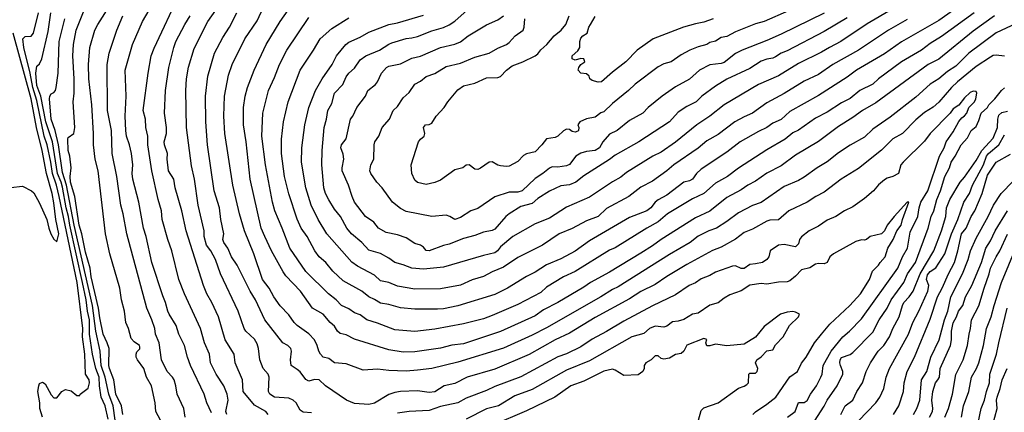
# Model space of a CAD drawing. Header units: metres. Extents: x -46681 to -43747, y -240911 to -237677.
# Tile 1048 of 1056: x -44417 to -44245, y -237873 to -237805. Entities that reach past the tile are written whole.
import ezdxf

# ---------------------------------------------------------------- set-up
doc = ezdxf.new("R2010")
doc.units = ezdxf.units.M
doc.layers.add('CONTOUR_INDEX', color=1, linetype='Continuous')
doc.layers.add('CONTOUR_INTER', color=3, linetype='Continuous')

msp = doc.modelspace()

# ---------------------------------------------------------------- linework, layer by layer
at = {"layer": 'CONTOUR_INDEX'}
for points, elevation in [([(-44380.9, -237873.52), (-44381.06, -237873.02), (-44380.67, -237871.02), (-44380.84, -237870.02), (-44381.46, -237868.52), (-44382.76, -237866.52), (-44383.75, -237864.52), (-44383.92, -237863.02), (-44384.82, -237861.02), (-44385.52, -237858.52), (-44388.28, -237852.52), (-44389.28, -237850.02), (-44390.5, -237845.02), (-44391.2, -237843.02), (-44392.18, -237839.52), (-44392.29, -237838.02), (-44392.92, -237836.02), (-44393.99, -237831.02), (-44394.73, -237826.52), (-44394.7, -237825.02), (-44395.04, -237823.52), (-44395.12, -237822.02), (-44395.5, -237820.52), (-44394.65, -237814.02), (-44394.13, -237811.02), (-44393.6, -237809.63), (-44389.1, -237800.07)], 60), ([(-44246.85, -237804.02), (-44250.6, -237806.68), (-44256.6, -237811.58), (-44258.46, -237812.52), (-44267.6, -237819.21), (-44269.91, -237820.52), (-44271.6, -237821.76), (-44274.1, -237823.32), (-44277.6, -237825.91), (-44281.6, -237828.34), (-44284.1, -237830.19), (-44286.6, -237831.48), (-44288.6, -237832.83), (-44289.93, -237833.52), (-44291.1, -237834.37), (-44293.6, -237835.72), (-44296.6, -237838.06), (-44299.1, -237839.24), (-44305.1, -237843.02), (-44306.6, -237844.15), (-44308.6, -237845.41), (-44314.1, -237848.7), (-44317.44, -237850.52), (-44318.6, -237851.35), (-44323.1, -237854.02), (-44325.6, -237855.28), (-44327.1, -237856.33), (-44333.1, -237859.04), (-44339.6, -237861.2), (-44341.6, -237861.47), (-44343.6, -237861.98), (-44348.1, -237862.6), (-44350.1, -237862.7), (-44352.6, -237862.29), (-44358.6, -237860.38), (-44360.1, -237859.65), (-44361.1, -237859.4), (-44361.56, -237859.02), (-44362.1, -237858.15), (-44362.87, -237857.52), (-44364.1, -237856.05), (-44365.95, -237855.02), (-44368.06, -237852.02), (-44370.6, -237849.34), (-44371.1, -237848.65), (-44373.1, -237845.01), (-44374.3, -237842.52), (-44374.89, -237841.02), (-44376.86, -237832.52), (-44377.52, -237826.02), (-44378, -237823.02), (-44377.98, -237820.02), (-44377.71, -237818.02), (-44377.28, -237816.52), (-44376.16, -237813.52), (-44374.03, -237809.02), (-44371.6, -237804.99), (-44369.1, -237801.44)], 65), ([(-44272.6, -237804.34), (-44276.6, -237806.77), (-44283.1, -237810.14), (-44284.1, -237810.55), (-44285.1, -237811.18), (-44285.6, -237811.42), (-44286.6, -237811.55), (-44287.6, -237811.94), (-44289.6, -237813.23), (-44293.6, -237815.05), (-44295.6, -237816.3), (-44297.97, -237818.02), (-44298.96, -237819.02), (-44300.6, -237819.81), (-44302.1, -237820.8), (-44303.62, -237822.52), (-44308.95, -237826.02), (-44313.1, -237828.31), (-44314.1, -237829.1), (-44318.6, -237831.91), (-44320, -237833.02), (-44321.1, -237833.49), (-44322.6, -237833.67), (-44324.6, -237834.58), (-44326.6, -237835.9), (-44327.6, -237836.75), (-44329.6, -237837.29), (-44331.63, -237838.52), (-44332.2, -237839.02), (-44334.1, -237841.2), (-44334.6, -237841.44), (-44336.1, -237841.76), (-44337.6, -237842.35), (-44339.6, -237842.86), (-44342.1, -237843.86), (-44343.1, -237844.06), (-44345.6, -237845.01), (-44346.1, -237844.97), (-44346.6, -237844.37), (-44347.1, -237844.03), (-44348.1, -237843.75), (-44349.6, -237842.76), (-44351.1, -237842.21), (-44353.1, -237841.81), (-44354.4, -237841.02), (-44355.27, -237840.02), (-44356.67, -237839.02), (-44358.6, -237836.53), (-44359.05, -237835.52), (-44359.66, -237833.52), (-44360.76, -237831.02), (-44360.8, -237830.52), (-44360.46, -237829.02), (-44360.6, -237828.13), (-44361.01, -237827.02), (-44360.91, -237826.52), (-44360.1, -237825.48), (-44359.34, -237822.02), (-44358.91, -237821.52), (-44358.22, -237820.02), (-44356.67, -237818.02), (-44356.27, -237817.02), (-44354.94, -237816.02), (-44354.58, -237815.52), (-44353.91, -237814.02), (-44353.06, -237813.02), (-44352.6, -237812.77), (-44350.6, -237812.36), (-44348.6, -237811.4), (-44347.1, -237811.07), (-44343.6, -237809.53), (-44341.1, -237808.94), (-44340.1, -237808.54), (-44338.77, -237807.52), (-44335.6, -237805.58), (-44333.6, -237804.7), (-44332.6, -237804)], 70), ([(-44400.07, -237877.02), (-44400.78, -237872.02), (-44401.53, -237870.02), (-44402.14, -237867.02), (-44402.83, -237865.02), (-44403.03, -237862.52), (-44403.76, -237859.02), (-44404.38, -237854.52), (-44407.56, -237840.52), (-44408.91, -237833.52), (-44409.6, -237831.33), (-44410.31, -237826.52), (-44410.86, -237824.02), (-44411.56, -237822.02), (-44411.89, -237818.52), (-44411.83, -237818.02), (-44411.6, -237817.63), (-44411.1, -237817.37), (-44410.83, -237817.02), (-44410.71, -237816.52), (-44410.38, -237814.02), (-44410.16, -237808.52), (-44409.21, -237804.52)], 55), ([(-44270.6, -237874.67), (-44267.59, -237871.52), (-44266.91, -237870.52), (-44266.2, -237869.02), (-44265.77, -237867.02), (-44265.19, -237865.52), (-44261.88, -237859.52), (-44261.14, -237857.52), (-44260.1, -237855.55), (-44258.53, -237852.02), (-44258.35, -237851.02), (-44258.73, -237850.02), (-44258.6, -237849.19), (-44258.1, -237848.62), (-44257.1, -237847.95), (-44255.55, -237845.52), (-44254.37, -237842.02), (-44253.28, -237839.52), (-44252.24, -237836.52), (-44251.24, -237835.02), (-44250.72, -237833.52), (-44248.78, -237830.02), (-44248.25, -237828.52), (-44247.93, -237828.02), (-44246.12, -237826.52), (-44245.1, -237824.77)], 65), ([(-44252.65, -237874.02), (-44252.27, -237872.02), (-44251.36, -237869.52), (-44250.87, -237867.02), (-44250, -237865.52), (-44249.61, -237864.52), (-44248.79, -237861.52), (-44248.29, -237858.52), (-44247.46, -237856.52), (-44246.96, -237854.52), (-44245.65, -237850.52), (-44243.1, -237844.34)], 70), ([(-44298.55, -237874.52), (-44298.1, -237872.86), (-44297.6, -237872.39), (-44295.1, -237871.52), (-44291.6, -237868.96), (-44290.6, -237868.61), (-44290.1, -237868.3), (-44289.85, -237868.02), (-44289.77, -237866.52), (-44289.6, -237866.36), (-44288.6, -237866.33), (-44288.3, -237866.02), (-44288.18, -237865.52), (-44288.62, -237864.52), (-44288.39, -237864.02), (-44287.6, -237863.48), (-44286.6, -237862.46), (-44285.6, -237862.29), (-44285.1, -237861.37), (-44283.79, -237860.02), (-44282.66, -237858.02), (-44281.12, -237856.52), (-44280.94, -237856.02), (-44281.6, -237855.67), (-44282.1, -237855.59), (-44283.1, -237855.69), (-44284.26, -237856.02), (-44287.1, -237858.2), (-44288.6, -237860.07), (-44290.6, -237861.25), (-44293.6, -237861.54), (-44295.6, -237861.26), (-44296.6, -237861.56), (-44297.1, -237861.54), (-44297.26, -237861.02), (-44297.1, -237860.44), (-44297.6, -237860.31), (-44300.6, -237861.47), (-44301.11, -237862.52), (-44301.6, -237862.88), (-44302.6, -237863.1), (-44303.6, -237863.7), (-44304.6, -237863.9), (-44305.1, -237863.77), (-44305.6, -237863.34), (-44306.1, -237863.34), (-44306.83, -237864.02), (-44307.74, -237864.52), (-44308.05, -237865.02), (-44308.06, -237865.52), (-44308.25, -237866.02), (-44309.1, -237866.6), (-44311.6, -237866.72), (-44313.1, -237865.79), (-44313.6, -237865.61), (-44315.1, -237866.01), (-44318.6, -237867.73), (-44320.82, -237868.52), (-44323.62, -237870.52), (-44328.6, -237872.89), (-44334.6, -237875.46)], 60)]:
    msp.add_lwpolyline(points, dxfattribs=dict(at, elevation=elevation))
at = {"layer": 'CONTOUR_INTER'}
for points, elevation in [([(-44260.86, -237800.52), (-44269.1, -237805.44), (-44273.71, -237808.52), (-44275.71, -237809.52), (-44277.1, -237810.38), (-44281.1, -237812.35), (-44284.6, -237814.49), (-44288.1, -237816), (-44294.1, -237819.51), (-44296.6, -237821.5), (-44298.86, -237823.02), (-44302.6, -237826.04), (-44305.1, -237827.79), (-44306.52, -237828.52), (-44311.1, -237831.34), (-44312.1, -237832.16), (-44313.6, -237832.99), (-44317.6, -237835.66), (-44321.6, -237837.38), (-44324.6, -237839.31), (-44327.1, -237840.27), (-44330.97, -237842.52), (-44333.1, -237844.28), (-44333.66, -237845.02), (-44334.1, -237845.34), (-44336.1, -237845.8), (-44343.1, -237847.85), (-44346.6, -237848.22), (-44348.6, -237848.03), (-44350.1, -237847.42), (-44351.6, -237847.05), (-44352.6, -237846.27), (-44354.1, -237845.49), (-44356.1, -237844.87), (-44357.36, -237843.52), (-44359.13, -237842.02), (-44359.93, -237841.02), (-44361.08, -237839.02), (-44362.1, -237837.73), (-44363.1, -237836.11), (-44363.68, -237835.02), (-44363.98, -237834.02), (-44364.31, -237830.02), (-44364.24, -237827.52), (-44363.89, -237823.52), (-44363.48, -237822.02), (-44363.28, -237820.52), (-44362.6, -237819.3), (-44362.12, -237817.52), (-44360.66, -237816.02), (-44360.1, -237814.64), (-44359.62, -237814.02), (-44358.6, -237813.13), (-44357.6, -237811.68), (-44356.63, -237811.02), (-44354.24, -237810.02), (-44352.6, -237808.93), (-44352.1, -237808.72), (-44349.6, -237807.95), (-44348.6, -237807.88), (-44347.6, -237807.65), (-44345.1, -237806.62), (-44343.1, -237806.06), (-44342.1, -237805.59), (-44341.1, -237804.95), (-44338.96, -237803.02)], 69), ([(-44392.51, -237874.52), (-44393.31, -237873.02), (-44393.4, -237871.52), (-44394.07, -237868.52), (-44394.92, -237867.02), (-44395.38, -237865.52), (-44396.52, -237864.02), (-44396.74, -237863.52), (-44396.76, -237863.02), (-44396.6, -237862.64), (-44396.1, -237862.07), (-44396.1, -237861.74), (-44396.15, -237861.52), (-44397.1, -237860.86), (-44397.6, -237860.26), (-44398.09, -237858.52), (-44398.52, -237857.52), (-44398.75, -237855.52), (-44399.31, -237853.52), (-44399.59, -237851.52), (-44401.36, -237845.52), (-44402.07, -237842.02), (-44403.39, -237831.02), (-44403.88, -237829.02), (-44404.19, -237826.52), (-44404.19, -237824.52), (-44404.48, -237819.52), (-44404.98, -237815.02), (-44405.09, -237812.52), (-44404.83, -237809.52), (-44403.96, -237806.52), (-44403.46, -237805.52), (-44401.1, -237801.89)], 57), ([(-44383.6, -237873.26), (-44384.42, -237871.52), (-44384.86, -237870.02), (-44387.28, -237865.02), (-44387.8, -237863.52), (-44388.29, -237861.52), (-44389.27, -237859.52), (-44389.76, -237858.02), (-44391, -237856.02), (-44391.19, -237855.52), (-44391.59, -237854.02), (-44392.1, -237852.86), (-44393.98, -237847.02), (-44395, -237842.52), (-44395.46, -237841.02), (-44396.27, -237836.52), (-44397.3, -237832.52), (-44397.42, -237831.52), (-44397.33, -237830.02), (-44397.55, -237828.02), (-44397.88, -237826.52), (-44398.4, -237825.02), (-44398.56, -237824.02), (-44398.65, -237821.52), (-44398.5, -237818.02), (-44398.66, -237813.52), (-44397.36, -237809.02), (-44395.66, -237805.02), (-44393.33, -237801.02)], 59), ([(-44366.1, -237873.26), (-44367.6, -237873.11), (-44368.1, -237872.77), (-44368.81, -237871.52), (-44369.34, -237871.02), (-44370.1, -237870.71), (-44372.6, -237870.52), (-44373.42, -237870.02), (-44373.65, -237869.52), (-44373.53, -237867.02), (-44373.72, -237866.52), (-44374.54, -237865.52), (-44375.12, -237864.02), (-44375.36, -237862.02), (-44375.6, -237861.23), (-44376.1, -237860.4), (-44377.57, -237859.02), (-44377.87, -237858.52), (-44378.94, -237855.52), (-44382.02, -237849.02), (-44382.87, -237846.52), (-44383.72, -237845.02), (-44384.47, -237844.02), (-44384.86, -237842.52), (-44384.88, -237841.52), (-44385.92, -237837.02), (-44386.56, -237832.52), (-44387.1, -237830.17), (-44387.98, -237823.52), (-44388.05, -237817.02), (-44387.98, -237815.02), (-44387.6, -237812.96), (-44386.6, -237809.71), (-44384.22, -237805.02), (-44382.16, -237802.02)], 62), ([(-44278.6, -237801.29), (-44287.1, -237804.99), (-44288.6, -237805.44), (-44292.1, -237806.8), (-44293.6, -237807.62), (-44294.6, -237807.8), (-44295.6, -237808.42), (-44296.6, -237808.67), (-44297.1, -237809.02), (-44298.6, -237809.43), (-44300.05, -237810.02), (-44301.6, -237810.81), (-44303.34, -237812.02), (-44304.6, -237812.41), (-44305.6, -237812.92), (-44309.6, -237815.92), (-44310.76, -237817.02), (-44313.6, -237819.31), (-44315.1, -237820.76), (-44315.6, -237820.95), (-44316.6, -237821.67), (-44318.1, -237821.99), (-44319.3, -237822.52), (-44319.61, -237823.02), (-44319.44, -237823.52), (-44319.49, -237824.02), (-44319.6, -237824.11), (-44320.1, -237824.32), (-44320.6, -237824.19), (-44321.1, -237823.86), (-44321.6, -237823.79), (-44322.1, -237824.08), (-44323.1, -237825.02), (-44323.6, -237825.23), (-44325.1, -237825.44), (-44325.91, -237826.52), (-44327.1, -237827.71), (-44328.6, -237828.08), (-44329.1, -237828.37), (-44330.1, -237829.45), (-44331.6, -237830.22), (-44332.1, -237830.31), (-44333.1, -237830.16), (-44333.6, -237830.04), (-44334.6, -237829.49), (-44335.1, -237829.51), (-44336.6, -237830.58), (-44337.1, -237830.81), (-44337.6, -237830.78), (-44338.6, -237830), (-44339.1, -237830.08), (-44339.72, -237830.52), (-44341.1, -237830.89), (-44343.6, -237832.7), (-44344.6, -237833.1), (-44346.1, -237833.46), (-44347.6, -237833.08), (-44348.1, -237832.65), (-44348.61, -237831.52), (-44348.75, -237830.02), (-44347.43, -237826.02), (-44347.1, -237825.53), (-44346.47, -237825.02), (-44346.34, -237824.52), (-44346.57, -237823.52), (-44346.22, -237823.02), (-44345.6, -237822.95), (-44345.1, -237822.74), (-44344.36, -237821.52), (-44342.96, -237820.02), (-44342.34, -237819.02), (-44340.6, -237816.95), (-44339.6, -237816.24), (-44337.6, -237815.76), (-44335.6, -237814.81), (-44333.6, -237814.75), (-44333.1, -237814.57), (-44332.09, -237813.52), (-44331.1, -237812.74), (-44329.21, -237812.02), (-44327.1, -237810.99), (-44326.6, -237810.65), (-44326.1, -237809.97), (-44325.01, -237809.02), (-44323.75, -237807.52), (-44322.54, -237806.52), (-44321.72, -237805.52), (-44321.14, -237804.02)], 72), ([(-44413.09, -237874.02), (-44413.55, -237872.52), (-44413.54, -237871.52), (-44413.88, -237869.52), (-44413.72, -237868.52), (-44413.6, -237868.12), (-44413.1, -237867.89), (-44412.6, -237868.2), (-44411.6, -237870.13), (-44411.1, -237870.65), (-44410.6, -237870.65), (-44409.7, -237869.52), (-44409.1, -237869.21), (-44408.1, -237869.39), (-44407.1, -237870.21), (-44406.6, -237870.22), (-44406.52, -237870.02), (-44405.1, -237868.94), (-44404.87, -237868.02), (-44404.97, -237867.52), (-44405.58, -237866.52), (-44405.71, -237863.02), (-44406.13, -237860.02), (-44406.08, -237858.52), (-44407.05, -237850.52), (-44410.16, -237835.52), (-44410.63, -237833.52), (-44411.32, -237831.52), (-44411.61, -237829.52), (-44412.26, -237826.52), (-44412.83, -237825.02), (-44414.1, -237818.76), (-44414.8, -237816.52), (-44415.27, -237814.02), (-44416.36, -237809.52), (-44416.52, -237808.02), (-44416.1, -237807.65), (-44415.1, -237807.58), (-44414.69, -237807.02), (-44413.78, -237803.52)], 53), ([(-44401.6, -237874.38), (-44402.13, -237872.02), (-44402.83, -237870.52), (-44403.15, -237868.52), (-44403.18, -237867.02), (-44403.79, -237865.52), (-44404.38, -237863.02), (-44404.91, -237859.52), (-44404.89, -237857.02), (-44405.26, -237855.52), (-44405.49, -237853.52), (-44406.09, -237850.52), (-44408.33, -237840.52), (-44408.56, -237839.02), (-44408.99, -237837.52), (-44409.6, -237833.91), (-44409.83, -237833.02), (-44410.48, -237831.52), (-44411.36, -237826.02), (-44412.49, -237822.52), (-44413.38, -237818.02), (-44414.1, -237816.17), (-44414.24, -237814.02), (-44414.1, -237812.77), (-44413.6, -237812.41), (-44413.2, -237811.52), (-44412.1, -237806.75), (-44411.61, -237803.52)], 54), ([(-44399.06, -237873.52), (-44399.29, -237872.02), (-44400.27, -237870.02), (-44400.64, -237867.52), (-44401.42, -237865.52), (-44401.53, -237865.02), (-44401.48, -237862.02), (-44401.8, -237861.02), (-44402.5, -237859.52), (-44403.1, -237856.67), (-44403.3, -237855.02), (-44404.6, -237849.52), (-44404.8, -237848.02), (-44405.6, -237845.23), (-44406.21, -237842.02), (-44406.67, -237840.52), (-44407.45, -237835.52), (-44408.18, -237833.02), (-44408.28, -237832.02), (-44408.1, -237830.52), (-44408.35, -237828.52), (-44408.61, -237827.52), (-44408.66, -237825.52), (-44408.6, -237825.22), (-44407.6, -237824.52), (-44407.47, -237823.52), (-44407.76, -237819.02), (-44407.59, -237817.52), (-44407.58, -237815.02), (-44407.78, -237811.02), (-44407.68, -237809.02), (-44407.21, -237806.52), (-44405.79, -237803.02)], 56), ([(-44388.2, -237874.02), (-44388.42, -237872.52), (-44389.56, -237870.02), (-44389.81, -237868.52), (-44390.12, -237867.52), (-44390.41, -237867.02), (-44391.35, -237866.02), (-44392.31, -237864.02), (-44392.7, -237861.02), (-44393.34, -237859.52), (-44393.49, -237858.52), (-44394.01, -237857.02), (-44394.9, -237855.02), (-44398.35, -237842.02), (-44399.02, -237838.52), (-44399.44, -237837.02), (-44400.11, -237832.02), (-44400.94, -237828.02), (-44401.07, -237824.02), (-44401.75, -237820.52), (-44401.79, -237812.52), (-44401.46, -237810.52), (-44400.1, -237806.51), (-44399.07, -237804.02)], 58), ([(-44373.69, -237873.52), (-44374.1, -237873.01), (-44376.1, -237871.9), (-44378.07, -237869.52), (-44378.16, -237867.52), (-44379.46, -237864.52), (-44379.62, -237863.02), (-44381.18, -237860.52), (-44382.39, -237856.52), (-44383.52, -237854.02), (-44384.41, -237852.52), (-44384.99, -237851.02), (-44388.02, -237841.52), (-44388.78, -237838.02), (-44389.92, -237834.02), (-44390.19, -237832.52), (-44391.1, -237831.02), (-44391.33, -237829.02), (-44391.24, -237828.02), (-44391.8, -237826.52), (-44391.87, -237826.02), (-44391.44, -237824.52), (-44391.45, -237823.52), (-44391.81, -237821.02), (-44391.63, -237817.02), (-44391.03, -237813.02), (-44390.17, -237809.52), (-44389.82, -237808.52), (-44388.26, -237805.52), (-44387.3, -237804.02)], 61), ([(-44245.1, -237811.03), (-44246.6, -237810.87), (-44247.1, -237810.95), (-44247.6, -237811.22), (-44250.1, -237812.85), (-44253.35, -237815.52), (-44254.38, -237816.52), (-44256.6, -237819.1), (-44257.6, -237819.93), (-44259.1, -237820.88), (-44260.6, -237822.13), (-44262.96, -237824.52), (-44264.6, -237825.49), (-44266.6, -237827.44), (-44270.6, -237830.65), (-44273.62, -237832.52), (-44276.6, -237834.78), (-44278.07, -237835.52), (-44279.6, -237836.53), (-44282.77, -237838.02), (-44284.6, -237839.58), (-44286.1, -237839.67), (-44286.6, -237839.83), (-44289.1, -237841.2), (-44290.6, -237841.8), (-44292.1, -237842.97), (-44294.6, -237844.36), (-44296.1, -237844.94), (-44300.6, -237847.37), (-44304.1, -237849.48), (-44306.1, -237850.86), (-44308.6, -237852.07), (-44310.6, -237853.38), (-44316.6, -237856.62), (-44321.1, -237859.35), (-44323.6, -237860.54), (-44328.1, -237863.08), (-44334.1, -237865.64), (-44338.92, -237867.02), (-44341.1, -237868.13), (-44342.97, -237868.52), (-44344.6, -237869.61), (-44345.6, -237869.73), (-44347.6, -237869.43), (-44350.6, -237869.55), (-44351.6, -237869.72), (-44352.6, -237870.08), (-44355.1, -237871.57), (-44356.1, -237871.79), (-44358.6, -237871.65), (-44360.04, -237871.02), (-44363.68, -237868.52), (-44364.77, -237867.52), (-44365.6, -237867.44), (-44366.6, -237867.72), (-44367.1, -237867.45), (-44368.1, -237866.12), (-44368.6, -237865.67), (-44369.65, -237865.02), (-44369.78, -237864.02), (-44369.61, -237862.52), (-44369.74, -237862.02), (-44370.28, -237861.52), (-44371.16, -237861.02), (-44374.25, -237857.02), (-44375.91, -237853.52), (-44376.82, -237852.02), (-44379.1, -237847.48), (-44380.09, -237846.02), (-44380.76, -237844.52), (-44381.44, -237843.52), (-44381.63, -237843.02), (-44381.46, -237842.02), (-44381.94, -237839.52), (-44382.18, -237837.52), (-44383.1, -237834.52), (-44384.27, -237826.52), (-44384.6, -237822.52), (-44384.64, -237818.02), (-44384.25, -237814.52), (-44383.08, -237810.52), (-44381.6, -237807.78), (-44380.44, -237806.02), (-44379.15, -237803.52)], 63), ([(-44243.1, -237805.38), (-44246.6, -237806.99), (-44251.35, -237810.52), (-44253.6, -237812.78), (-44255.1, -237813.73), (-44256.6, -237815), (-44258.1, -237815.94), (-44260.6, -237818.19), (-44265.1, -237821.71), (-44268.1, -237823.77), (-44269.6, -237825.15), (-44272.1, -237826.58), (-44274.1, -237827.92), (-44276.1, -237829.48), (-44277.81, -237830.52), (-44280.1, -237832.14), (-44281.1, -237832.74), (-44283.6, -237833.79), (-44287.6, -237836.59), (-44289.1, -237837.1), (-44291.6, -237838.38), (-44293.6, -237839.88), (-44295.44, -237841.02), (-44296.75, -237841.52), (-44298.6, -237842.46), (-44300.03, -237843.52), (-44303.6, -237845.62), (-44312.6, -237851.27), (-44313.6, -237851.73), (-44315.59, -237853.02), (-44325.1, -237858.4), (-44327.6, -237859.72), (-44332.6, -237861.97), (-44340.6, -237864.44), (-44345.1, -237865.5), (-44347.6, -237865.84), (-44349.6, -237865.98), (-44352.6, -237865.89), (-44354.6, -237865.62), (-44357.1, -237865.84), (-44360.1, -237864.73), (-44362.1, -237864.52), (-44363.1, -237863.75), (-44364.1, -237863.52), (-44364.58, -237863.02), (-44364.86, -237862.52), (-44365.12, -237861.52), (-44365.63, -237860.52), (-44366.6, -237859.5), (-44368.64, -237858.02), (-44369.15, -237857.52), (-44370.1, -237856.14), (-44371.6, -237854.59), (-44372.71, -237853.02), (-44373.49, -237851.52), (-44374.67, -237850.02), (-44376.2, -237845.52), (-44377.85, -237841.52), (-44378.71, -237838.52), (-44379.89, -237833.52), (-44381.26, -237824.52), (-44381.43, -237821.52), (-44381.34, -237818.02), (-44380.6, -237814.39), (-44379.98, -237812.52), (-44377.74, -237808.02), (-44375.6, -237804.88), (-44374.49, -237802.52)], 64), ([(-44250.44, -237803.52), (-44256.1, -237807.62), (-44258.1, -237808.87), (-44259.6, -237810), (-44263.1, -237812.04), (-44267.1, -237814.99), (-44268.1, -237815.91), (-44270.36, -237817.02), (-44272.1, -237818.43), (-44273.6, -237819.18), (-44276.1, -237820.84), (-44278.1, -237821.88), (-44281.1, -237823.96), (-44282.1, -237824.44), (-44283.43, -237825.52), (-44286.6, -237827.38), (-44291.6, -237830.61), (-44293.52, -237832.02), (-44295.6, -237833.18), (-44297.6, -237835.01), (-44299.6, -237835.95), (-44303.94, -237838.52), (-44305.6, -237839.92), (-44307.6, -237841.02), (-44313.1, -237844.5), (-44314.1, -237844.89), (-44320.1, -237848.62), (-44322.13, -237849.52), (-44325.1, -237851.34), (-44326.1, -237852.25), (-44330.1, -237854.38), (-44334.6, -237856.3), (-44336.1, -237856.85), (-44339.6, -237857.76), (-44344.6, -237858.64), (-44348.1, -237859.09), (-44351.6, -237858.78), (-44354.6, -237857.59), (-44356.46, -237857.02), (-44357.6, -237856.17), (-44358.6, -237855.8), (-44359.6, -237855.11), (-44360.87, -237854.52), (-44361.83, -237853.52), (-44363.18, -237852.52), (-44367.1, -237848.6), (-44369.92, -237844.52), (-44371.22, -237841.02), (-44372.51, -237838.02), (-44372.91, -237836.52), (-44374.16, -237830.02), (-44374.8, -237825.02), (-44374.6, -237821.01), (-44373.64, -237817.02), (-44372.6, -237814.79), (-44371.73, -237812.52), (-44370.45, -237810.02), (-44366.6, -237804.31)], 66), ([(-44254.06, -237803.02), (-44256.6, -237804.82), (-44263.1, -237808.56), (-44266.1, -237810.66), (-44270.95, -237813.52), (-44272.6, -237814.74), (-44277.6, -237817.9), (-44282.6, -237820.73), (-44284.1, -237822.1), (-44285.6, -237822.72), (-44286.6, -237823.48), (-44288.1, -237824.18), (-44291.3, -237826.02), (-44293.6, -237827.8), (-44298.1, -237830.77), (-44298.93, -237831.52), (-44299.61, -237832.52), (-44300.1, -237832.82), (-44301.1, -237833.04), (-44304.1, -237835.32), (-44305.6, -237836.09), (-44306.11, -237836.52), (-44306.9, -237837.52), (-44307.6, -237838.01), (-44310.6, -237839.17), (-44317.6, -237843.28), (-44320.1, -237845.03), (-44322.6, -237846.4), (-44325.1, -237847.44), (-44327.1, -237848.73), (-44328.6, -237849.48), (-44331.93, -237851.52), (-44334.1, -237852.6), (-44340.6, -237854.59), (-44343.1, -237855.09), (-44344.1, -237855.16), (-44348.1, -237855.17), (-44350.6, -237854.94), (-44352.6, -237854.36), (-44354.1, -237854.15), (-44355.1, -237853.49), (-44356.1, -237853.05), (-44357.34, -237852.02), (-44360.6, -237850.26), (-44362.38, -237848.52), (-44363.62, -237847.02), (-44364.76, -237846.02), (-44365.55, -237845.02), (-44366.91, -237842.52), (-44367.92, -237841.02), (-44368.6, -237839.45), (-44370.1, -237835.05), (-44370.83, -237832.02), (-44371.37, -237828.02), (-44371.34, -237825.52), (-44371, -237822.52), (-44370.2, -237819.02), (-44368.1, -237813.52), (-44365.76, -237810.02), (-44364.6, -237808), (-44362.6, -237806.25), (-44359.6, -237804.38)], 67), ([(-44262.1, -237804.63), (-44265.36, -237806.52), (-44270.6, -237810), (-44275.11, -237812.52), (-44277.6, -237814.26), (-44280.1, -237815.4), (-44283.6, -237817.56), (-44286.6, -237819.17), (-44289.1, -237820.97), (-44290.6, -237821.61), (-44292.21, -237822.52), (-44295.1, -237824.71), (-44297.1, -237825.84), (-44298.6, -237827.11), (-44302.85, -237830.02), (-44304.1, -237831.07), (-44306.6, -237832.87), (-44308.6, -237833.91), (-44310.73, -237835.52), (-44314.6, -237837.61), (-44316.07, -237839.02), (-44318.1, -237839.76), (-44320.6, -237841.13), (-44322.88, -237842.02), (-44325.8, -237844.02), (-44330.1, -237846.15), (-44332.6, -237847.82), (-44334.6, -237848.66), (-44336.1, -237849.45), (-44338.1, -237850.05), (-44340.1, -237850.98), (-44343.6, -237851.64), (-44348.1, -237851.66), (-44351.1, -237851.14), (-44352.6, -237850.52), (-44354.1, -237850.23), (-44355.1, -237849.25), (-44358.1, -237847.67), (-44359.1, -237846.99), (-44363.42, -237842.02), (-44364.99, -237839.52), (-44366.19, -237837.02), (-44367.14, -237834.02), (-44367.87, -237829.52), (-44367.83, -237827.02), (-44367.31, -237823.02), (-44366.6, -237820.02), (-44365.42, -237817.02), (-44364.27, -237815.02), (-44362.51, -237812.52), (-44361.78, -237811.02), (-44360.12, -237809.02), (-44359.6, -237808.6), (-44357.6, -237807.72), (-44356.1, -237806.88), (-44352.6, -237805.53), (-44351.1, -237805.23), (-44346.6, -237803.9)], 68), ([(-44276.6, -237803.53), (-44284.1, -237807.19), (-44286.6, -237808.32), (-44290.91, -237810.02), (-44292.1, -237810.61), (-44294.1, -237812.15), (-44294.6, -237812.33), (-44296.6, -237812.59), (-44298.37, -237813.52), (-44300.1, -237815.05), (-44302.6, -237816.38), (-44304.91, -237818.02), (-44307.32, -237820.02), (-44308.27, -237821.02), (-44310.6, -237822.27), (-44312.75, -237824.02), (-44314.1, -237824.64), (-44315.24, -237826.02), (-44315.83, -237827.02), (-44316.6, -237827.51), (-44318.1, -237827.67), (-44319.1, -237827.94), (-44319.98, -237828.52), (-44321.1, -237829.92), (-44321.6, -237830.16), (-44323.1, -237830.41), (-44324.1, -237830.35), (-44324.6, -237830.58), (-44325.76, -237831.52), (-44327.1, -237832.38), (-44329.33, -237834.52), (-44330.1, -237834.75), (-44331.6, -237834.79), (-44334.1, -237835.58), (-44337.1, -237837.62), (-44338.28, -237838.02), (-44340.1, -237839.19), (-44341.1, -237839.56), (-44341.98, -237839.02), (-44342.6, -237838.8), (-44345.1, -237839.03), (-44349.6, -237838.15), (-44350.6, -237837.64), (-44351.98, -237836.52), (-44353.76, -237834.02), (-44354.71, -237833.02), (-44355.74, -237831.52), (-44355.93, -237831.02), (-44355.75, -237830.02), (-44355.26, -237829.02), (-44355.2, -237826.52), (-44355.05, -237826.02), (-44354.36, -237825.02), (-44353.77, -237823.52), (-44352.48, -237822.02), (-44351.88, -237820.52), (-44351.1, -237819.83), (-44350.1, -237818.34), (-44349.1, -237817.4), (-44348.1, -237815.92), (-44347.1, -237815.39), (-44346.1, -237814.57), (-44344.6, -237814.07), (-44342.6, -237812.86), (-44340.1, -237812.29), (-44337.6, -237811.24), (-44335.1, -237810.54), (-44333.6, -237809.68), (-44332.1, -237809.04), (-44331.6, -237808.66), (-44330.58, -237807.52), (-44329.16, -237806.52), (-44328.97, -237806.02), (-44328.9, -237804.52)], 71), ([(-44295.99, -237804.52), (-44297.6, -237805.13), (-44299.1, -237805.41), (-44301.15, -237806.02), (-44306.47, -237808.02), (-44309.24, -237810.02), (-44311.25, -237812.02), (-44313.6, -237813.84), (-44315.48, -237815.52), (-44316.1, -237815.6), (-44317.1, -237815.28), (-44317.51, -237815.02), (-44317.63, -237814.52), (-44318.1, -237814.13), (-44319.12, -237814.02), (-44319.55, -237813.52), (-44319.47, -237813.02), (-44319.1, -237812.53), (-44318.38, -237812.02), (-44318.55, -237811.52), (-44319.1, -237811.47), (-44320.1, -237811.72), (-44320.62, -237811.52), (-44320.6, -237811), (-44319.6, -237810.13), (-44319.27, -237809.52), (-44319.25, -237808.52), (-44319.1, -237807.9), (-44318.76, -237807.52), (-44317.97, -237807.02), (-44317.68, -237806.02), (-44317.4, -237805.52), (-44316.6, -237804.13)], 73), ([(-44418.6, -237833.94), (-44416.6, -237833.72), (-44415.03, -237834.52), (-44414.6, -237834.91), (-44413.6, -237836.7), (-44412.34, -237839.52), (-44411.99, -237841.02), (-44411.62, -237842.02), (-44411.1, -237842.94), (-44410.6, -237843.41), (-44410.33, -237842.52), (-44410.27, -237842.02), (-44410.77, -237839.52), (-44411.1, -237836.65), (-44411.42, -237835.02), (-44412.4, -237831.52), (-44413.14, -237827.52), (-44414.16, -237823.52), (-44415.09, -237818.52), (-44418.2, -237807.02)], 52), ([(-44283.02, -237874.02), (-44281.65, -237873.02), (-44281.1, -237871.43), (-44280.1, -237871.45), (-44279.6, -237871.1), (-44279.01, -237870.02), (-44277.96, -237868.52), (-44277.19, -237867.02), (-44276.98, -237866.52), (-44276.8, -237865.02), (-44275.42, -237862.52), (-44273.33, -237860.02), (-44272.18, -237859.02), (-44270.1, -237856.85), (-44263.75, -237848.02), (-44262.91, -237846.02), (-44262.08, -237844.52), (-44261.6, -237841.75), (-44260.28, -237839.02), (-44260.02, -237837.52), (-44259.71, -237836.52), (-44258.53, -237834.52), (-44256.46, -237828.52), (-44255.64, -237827.02), (-44255.32, -237826.02), (-44254.1, -237824.26), (-44253.1, -237822.43), (-44252.6, -237821.82), (-44252.1, -237821.48), (-44251.73, -237821.02), (-44251.38, -237820.02), (-44250.37, -237819.02), (-44250.11, -237818.52), (-44249.96, -237817.52), (-44250.1, -237817.24), (-44250.6, -237817.17), (-44251.1, -237817.41), (-44252.1, -237818.34), (-44253.1, -237819.57), (-44254.1, -237820.22), (-44254.62, -237821.02), (-44258.09, -237824.52), (-44259.1, -237825.87), (-44262.83, -237829.52), (-44263.22, -237830.02), (-44263.66, -237831.52), (-44264.6, -237832.03), (-44265.6, -237832.31), (-44266.1, -237832.63), (-44267.1, -237833.47), (-44268.01, -237834.52), (-44269.6, -237835.88), (-44271.6, -237837.31), (-44273.07, -237838.02), (-44274.59, -237839.02), (-44276.1, -237839.67), (-44277.6, -237840.7), (-44279.21, -237841.52), (-44280.6, -237842.53), (-44280.9, -237843.02), (-44281.1, -237843.79), (-44281.6, -237844.28), (-44283.6, -237843.91), (-44284.6, -237844.01), (-44286.02, -237845.02), (-44286.25, -237846.02), (-44286.61, -237846.52), (-44287.41, -237847.02), (-44288.6, -237847.28), (-44289.6, -237847.36), (-44290.6, -237848.09), (-44291.1, -237848.11), (-44292.1, -237847.63), (-44292.6, -237847.66), (-44295.6, -237848.7), (-44296.6, -237849.31), (-44298.1, -237849.91), (-44299.1, -237850.59), (-44300.19, -237851.02), (-44302.6, -237852.69), (-44306.6, -237854.57), (-44311.6, -237857.28), (-44314.6, -237859.09), (-44317.1, -237860.4), (-44319.1, -237861.76), (-44321.6, -237862.94), (-44323.1, -237863.47), (-44329.6, -237866.95), (-44334.1, -237868.64), (-44335.6, -237869.35), (-44339.1, -237870.7), (-44340.6, -237871.53), (-44343.6, -237872.14), (-44345.6, -237872.83), (-44349.05, -237873.02), (-44351.1, -237873.29)], 62), ([(-44278.85, -237875.52), (-44276.6, -237872.11), (-44276.1, -237871.06), (-44274.36, -237868.52), (-44273.35, -237866.52), (-44273.35, -237866.02), (-44273.79, -237865.02), (-44273.88, -237864.52), (-44273.84, -237864.02), (-44273.6, -237863.63), (-44272.1, -237863.08), (-44271.6, -237862.72), (-44268.1, -237859.16), (-44267.04, -237857.02), (-44265.61, -237855.02), (-44264.94, -237853.52), (-44262.73, -237850.52), (-44262.05, -237849.02), (-44260.66, -237847.02), (-44258.46, -237841.02), (-44257.93, -237839.02), (-44257.48, -237838.02), (-44256.92, -237836.02), (-44256.28, -237834.52), (-44255.52, -237832.02), (-44254.76, -237830.52), (-44254.44, -237829.52), (-44253.74, -237828.52), (-44252.7, -237826.52), (-44251.6, -237825.28), (-44250.94, -237824.02), (-44250.1, -237823.31), (-44249.6, -237822.26), (-44249.19, -237821.02), (-44248.12, -237820.02), (-44247.85, -237819.52), (-44246.82, -237818.52), (-44245.65, -237817.02), (-44245.1, -237816.56)], 63), ([(-44273.73, -237873.52), (-44272.92, -237872.02), (-44271.59, -237871.02), (-44270.92, -237869.52), (-44269.95, -237868.02), (-44269.29, -237866.02), (-44268.5, -237864.52), (-44267.2, -237862.52), (-44266.21, -237861.52), (-44265.19, -237860.02), (-44264.65, -237858.52), (-44263.53, -237856.52), (-44262.94, -237854.52), (-44262.68, -237854.02), (-44261.76, -237853.02), (-44261.07, -237852.02), (-44259.85, -237849.02), (-44257.46, -237845.02), (-44256.12, -237841.52), (-44255.38, -237839.02), (-44255.28, -237837.52), (-44254.68, -237836.02), (-44252.87, -237833.02), (-44252.1, -237832.14), (-44250.1, -237829.22), (-44249.1, -237827.52), (-44247.1, -237825.36), (-44246.37, -237823.52), (-44246.27, -237822.02), (-44246.1, -237821.35), (-44245.6, -237820.87), (-44244.6, -237820.65)], 64), ([(-44264.49, -237873.52), (-44263.59, -237872.02), (-44262.75, -237869.52), (-44262.64, -237868.02), (-44262.13, -237866.02), (-44260.84, -237863.52), (-44258.1, -237856.89), (-44256.81, -237853.02), (-44255.99, -237851.52), (-44254.93, -237849.02), (-44253.86, -237847.02), (-44253.26, -237845.02), (-44252.61, -237842.02), (-44251.81, -237841.02), (-44250.92, -237839.02), (-44250.3, -237838.02), (-44249.02, -237835.02), (-44248.1, -237831.83), (-44246.6, -237829.52), (-44244.1, -237828.16)], 66), ([(-44261, -237873.52), (-44260.42, -237872.52), (-44259.93, -237871.02), (-44259.6, -237867.52), (-44258.7, -237866.02), (-44257.97, -237863.52), (-44256.54, -237860.52), (-44255.6, -237857.02), (-44255.04, -237855.52), (-44254.48, -237853.02), (-44252.44, -237849.02), (-44251.46, -237846.52), (-44251.08, -237845.02), (-44250.1, -237842.79), (-44248, -237839.02), (-44247.05, -237837.02), (-44245.72, -237835.02), (-44243.6, -237832.87)], 67), ([(-44289.07, -237873.52), (-44288.6, -237873.05), (-44286.6, -237871.77), (-44285.05, -237870.52), (-44282.6, -237866.97), (-44281.29, -237866.02), (-44280.6, -237864.61), (-44279.77, -237863.52), (-44278.31, -237861.02), (-44277.1, -237859.51), (-44275.6, -237857.79), (-44272.15, -237854.52), (-44270.28, -237852.52), (-44268.69, -237850.02), (-44268.16, -237848.52), (-44267.14, -237847.52), (-44266.86, -237847.02), (-44265.97, -237846.02), (-44265.48, -237844.52), (-44264.54, -237843.02), (-44263.9, -237841.52), (-44263.17, -237840.52), (-44262.92, -237839.52), (-44261.83, -237836.52), (-44262.14, -237836.52), (-44264.41, -237839.02), (-44265.59, -237840.52), (-44266.1, -237841.52), (-44266.6, -237842.05), (-44268.6, -237842.51), (-44269.21, -237843.02), (-44269.6, -237843.13), (-44270.1, -237843.07), (-44271.1, -237843.4), (-44274.98, -237845.52), (-44275.62, -237846.02), (-44276.1, -237847.03), (-44276.6, -237847.26), (-44277.6, -237847.21), (-44278.1, -237847.34), (-44279.1, -237847.95), (-44280.6, -237848.3), (-44281.6, -237849.43), (-44282.6, -237850.26), (-44283.1, -237850.42), (-44284.6, -237850.49), (-44286.6, -237850.83), (-44287.6, -237850.7), (-44289.6, -237850.96), (-44291.1, -237851.98), (-44293.1, -237852.68), (-44294.1, -237853.23), (-44295.1, -237854.04), (-44296.6, -237854.47), (-44298.6, -237855.88), (-44299.6, -237856.06), (-44301.1, -237856.99), (-44302.1, -237857.29), (-44303.1, -237857.41), (-44304.1, -237858.12), (-44304.6, -237858.3), (-44306.1, -237858.14), (-44307.1, -237858.52), (-44308.1, -237859.43), (-44310.2, -237860.02), (-44317.6, -237864.21), (-44321.6, -237865.8), (-44327.6, -237869.16), (-44330.6, -237870.29), (-44333.45, -237872.02), (-44335.6, -237872.53), (-44339.1, -237874.35)], 61), ([(-44258.22, -237874.02), (-44257.69, -237873.02), (-44257.64, -237872.52), (-44257.84, -237871.02), (-44257.67, -237869.52), (-44257.19, -237868.02), (-44256.74, -237867.52), (-44256.5, -237867.02), (-44256.34, -237865.52), (-44254.57, -237861.52), (-44254.37, -237860.52), (-44254.4, -237859.02), (-44254.1, -237857.55), (-44253.49, -237856.52), (-44253.17, -237855.52), (-44252.39, -237854.52), (-44251.96, -237853.02), (-44250.82, -237851.02), (-44249.17, -237847.02), (-44248.36, -237844.52), (-44247.6, -237843.25), (-44246.77, -237841.52), (-44244.63, -237838.02)], 68), ([(-44255.54, -237874.02), (-44254.89, -237872.52), (-44254.22, -237870.02), (-44253.6, -237866.57), (-44252.35, -237864.02), (-44251.58, -237861.52), (-44251.31, -237859.52), (-44251.05, -237858.52), (-44250.91, -237857.02), (-44249.6, -237854.57), (-44248.7, -237851.52), (-44247.79, -237849.02), (-44247.59, -237848.02), (-44246.61, -237846.02), (-44245.93, -237845.02), (-44244.6, -237842.09)], 69), ([(-44249.73, -237875.02), (-44249.22, -237872.52), (-44248.61, -237871.02), (-44248.29, -237869.52), (-44247.74, -237868.02), (-44247.66, -237866.52), (-44246.5, -237863.02), (-44246.14, -237861.02), (-44244.64, -237855.02)], 71), ([(-44247.22, -237875.52), (-44246.38, -237872.52), (-44246.5, -237871.02), (-44246.42, -237870.52), (-44245.88, -237869.02), (-44245.51, -237867.52), (-44244.69, -237865.52)], 72)]:
    msp.add_lwpolyline(points, dxfattribs=dict(at, elevation=elevation))

doc.saveas('drawing.dxf')
